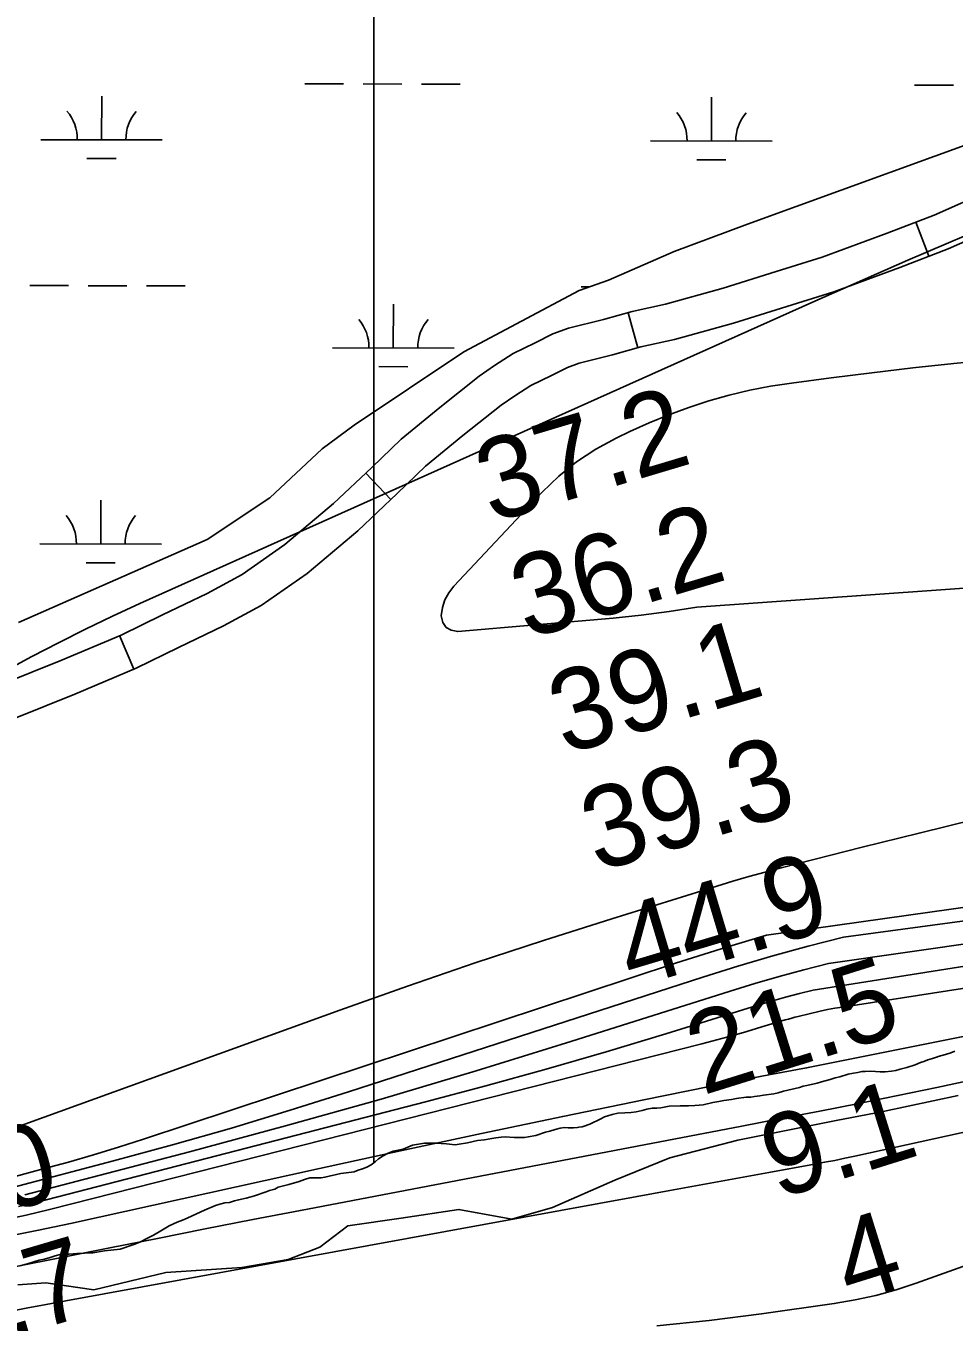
# Model space of a CAD drawing. Extents: x 3187622 to 3225504, y 800805 to 826213.
# Drawn here: x 3216557 to 3217321, y 813384 to 814451 of the extents above; entities that cross this region are included whole.
import ezdxf

# ---------------------------------------------------------------- set-up
doc = ezdxf.new("R2010")
doc.units = 0
for name, color, linetype in [('V-RIVR-EDGE', 7, 'Continuous'), ('V-RIVR-RANG', 7, 'Continuous'), ('V-ROAD-CNTR', 7, 'Continuous'), ('V-SITE-VEGE', 7, 'Continuous'), ('V-TOPO-DPTH', 7, 'Continuous'), ('V-TOPO-MAJR', 7, 'Continuous'), ('V-TOPO-MINR', 7, 'Continuous'), ('V-TOPO-WATR', 7, 'Continuous'), ('V-WETL-SWMP', 7, 'Continuous')]:
    doc.layers.add(name, color=color, linetype=linetype)

msp = doc.modelspace()

# ---------------------------------------------------------------- linework, layer by layer
at = {"layer": 'V-RIVR-EDGE'}
msp.add_lwpolyline([(3217324.4, 813571), (3217262.7, 813557.7), (3217224, 813550.4), (3217143.1, 813534.1), (3217087, 813519.8), (3217041.7, 813501.3), (3216990.4, 813478.8), (3216956.9, 813469.3), (3216913.4, 813477.2), (3216866, 813470), (3216822.1, 813463.6), (3216799, 813446.2), (3216772.9, 813435.9), (3216734.7, 813429.4), (3216672.1, 813425.2), (3216612.9, 813411), (3216588.6, 813414.6), (3216573.4, 813416.8), (3216550.3, 813415.1)], dxfattribs=at)
at = {"layer": 'V-ROAD-CNTR'}
for p, q in [((3217289.5, 814289.8), (3217300.3, 814261.8)), ((3217052.7, 814215.3), (3217060.7, 814186.4)), ((3216836.9, 814083.3), (3216857.5, 814061.5)), ((3216634.1, 813949.5), (3216645.9, 813921.9))]:
    msp.add_line(p, q, dxfattribs=at)
for points in [[(3216512.6, 813899.7), (3216585.9, 813929), (3216635.3, 813950), (3216669.4, 813966.6), (3216706.1, 813984.3), (3216734.9, 813999.9), (3216770.2, 814024.4), (3216810.3, 814058.2), (3216841.8, 814088), (3216865.8, 814111.3), (3216897.8, 814137.4), (3216930.1, 814163.1), (3216942.6, 814171.9), (3216958, 814181.7), (3216976.2, 814190.6), (3216990.8, 814197.9), (3217003.5, 814202.6), (3217032.4, 814209.6), (3217055.9, 814216.2), (3217083.5, 814222.4), (3217130.9, 814235.5), (3217174.4, 814249.1), (3217212.3, 814261), (3217265.8, 814280.7), (3217304.5, 814295.6), (3217350.3, 814315.9)], [(3216524.1, 813871.9), (3216597.3, 813901.2), (3216647.7, 813922.7), (3216682.5, 813939.6), (3216719.7, 813957.5), (3216750.7, 813974.3), (3216788.4, 814000.5), (3216830.3, 814035.8), (3216862.6, 814066.4), (3216885.8, 814088.9), (3216916.7, 814114.1), (3216948.1, 814139.1), (3216959.3, 814147), (3216972.7, 814155.5), (3216989.5, 814163.7), (3217002.8, 814170.3), (3217012.3, 814173.9), (3217039.9, 814180.6), (3217063.2, 814187.1), (3217090.8, 814193.3), (3217139.4, 814206.8), (3217183.4, 814220.5), (3217221.9, 814232.6), (3217276.4, 814252.6), (3217316, 814267.9), (3217362.6, 814288.5)]]:
    msp.add_lwpolyline(points, dxfattribs=at)
at = {"layer": 'V-SITE-VEGE'}
for p, q in [((3216843.4, 815518.8), (3216843.4, 813515.6)), ((3217307.8, 813603.2), (3217313.9, 813604.6)), ((3217313.9, 813604.6), (3217318.2, 813606)), ((3217318.2, 813606), (3217321.5, 813607.4)), ((3217276.6, 813592.6), (3217282.1, 813594)), ((3217282.1, 813594), (3217288.8, 813596.3)), ((3217288.8, 813596.3), (3217293.3, 813598.2)), ((3217293.3, 813598.2), (3217296.1, 813599)), ((3217296.1, 813599), (3217299.3, 813600.2)), ((3217299.3, 813600.2), (3217303.3, 813601.5)), ((3217303.3, 813601.5), (3217307.2, 813602.8)), ((3217307.2, 813602.8), (3217307.8, 813603.2)), ((3217211.9, 813582.2), (3217219.1, 813584.1)), ((3217219.1, 813584.1), (3217223.1, 813585.5)), ((3217223.1, 813585.5), (3217227, 813586.4)), ((3217227, 813586.4), (3217233.8, 813588.5)), ((3217233.8, 813588.5), (3217238.3, 813589.4)), ((3217238.3, 813589.4), (3217241.7, 813589.9)), ((3217241.7, 813589.9), (3217244.9, 813590.6)), ((3217244.9, 813590.6), (3217247.9, 813590.6)), ((3217247.9, 813590.6), (3217252.2, 813590.9)), ((3217252.2, 813590.9), (3217256.4, 813590.7)), ((3217256.4, 813590.7), (3217260.1, 813590.4)), ((3217260.1, 813590.4), (3217264.2, 813590.5)), ((3217264.2, 813590.5), (3217269.4, 813591)), ((3217269.4, 813591), (3217273, 813591.6)), ((3217273, 813591.6), (3217276.6, 813592.6)), ((3217164.2, 813571.3), (3217172.7, 813572.4)), ((3217172.7, 813572.4), (3217176.2, 813573.3)), ((3217176.2, 813573.3), (3217180.6, 813574.5)), ((3217180.6, 813574.5), (3217193.8, 813577.6)), ((3217193.8, 813577.6), (3217196.8, 813578.7)), ((3217196.8, 813578.7), (3217199.8, 813579.2)), ((3217199.8, 813579.2), (3217208.4, 813581)), ((3217208.4, 813581), (3217211.9, 813582.2)), ((3217079.5, 813560.8), (3217086.4, 813562.1)), ((3217086.4, 813562.1), (3217095.5, 813562.5)), ((3217095.5, 813562.5), (3217102.3, 813562.6)), ((3217102.3, 813562.6), (3217107.7, 813562.8)), ((3217107.7, 813562.8), (3217111.2, 813563)), ((3217111.2, 813563), (3217114.4, 813563.4)), ((3217114.4, 813563.4), (3217122.5, 813565.1)), ((3217122.5, 813565.1), (3217127.3, 813565.9)), ((3217127.3, 813565.9), (3217131.5, 813566.8)), ((3217131.5, 813566.8), (3217137.7, 813567.7)), ((3217137.7, 813567.7), (3217141.9, 813568.4)), ((3217141.9, 813568.4), (3217149.9, 813569.5)), ((3217149.9, 813569.5), (3217153.6, 813569.5)), ((3217153.6, 813569.5), (3217156.8, 813570.2)), ((3217156.8, 813570.2), (3217161, 813570.8)), ((3217161, 813570.8), (3217164.2, 813571.3)), ((3217021.3, 813547.5), (3217030.1, 813551.9)), ((3217030.1, 813551.9), (3217033.3, 813553.3)), ((3217033.3, 813553.3), (3217036.1, 813554.3)), ((3217036.1, 813554.3), (3217039.5, 813555.4)), ((3217039.5, 813555.4), (3217044.2, 813556.3)), ((3217044.2, 813556.3), (3217049.9, 813556.8)), ((3217049.9, 813556.8), (3217055.2, 813557.1)), ((3217055.2, 813557.1), (3217059.4, 813557.6)), ((3217059.4, 813557.6), (3217064.3, 813558.7)), ((3217064.3, 813558.7), (3217068, 813559.7)), ((3217068, 813559.7), (3217072.5, 813560.6)), ((3217072.5, 813560.6), (3217076.2, 813560.6)), ((3217076.2, 813560.6), (3217079.5, 813560.8)), ((3216976.7, 813538.1), (3216984.6, 813540.7)), ((3216984.6, 813540.7), (3216988.3, 813541.7)), ((3216988.3, 813541.7), (3216992.5, 813543.1)), ((3216992.5, 813543.1), (3216996.8, 813544.2)), ((3216996.8, 813544.2), (3217000.2, 813544.6)), ((3217000.2, 813544.6), (3217003.4, 813544.3)), ((3217003.4, 813544.3), (3217007.7, 813544.3)), ((3217007.7, 813544.3), (3217011.1, 813544.7)), ((3217011.1, 813544.7), (3217012.2, 813545)), ((3217012.2, 813545), (3217014.9, 813545.2)), ((3217014.9, 813545.2), (3217015.8, 813545.4)), ((3217015.8, 813545.4), (3217021.3, 813547.5)), ((3216867.4, 813526.9), (3216875.3, 813530.1)), ((3216875.3, 813530.1), (3216881.8, 813531.1)), ((3216881.8, 813531.1), (3216885, 813531.8)), ((3216885, 813531.8), (3216888.9, 813531.8)), ((3216888.9, 813531.8), (3216894.9, 813531.7)), ((3216894.9, 813531.7), (3216898.8, 813531.4)), ((3216898.8, 813531.4), (3216903.3, 813531.3)), ((3216903.3, 813531.3), (3216910.4, 813530.5)), ((3216910.4, 813530.5), (3216913.7, 813530.9)), ((3216913.7, 813530.9), (3216920.6, 813532.1)), ((3216920.6, 813532.1), (3216928.8, 813533.9)), ((3216928.8, 813533.9), (3216934.5, 813534.5)), ((3216934.5, 813534.5), (3216940.5, 813535.5)), ((3216940.5, 813535.5), (3216943.9, 813536.2)), ((3216943.9, 813536.2), (3216948.1, 813536.8)), ((3216948.1, 813536.8), (3216951.4, 813537)), ((3216951.4, 813537), (3216959, 813536.4)), ((3216959, 813536.4), (3216962.7, 813536.3)), ((3216962.7, 813536.3), (3216967.4, 813536.5)), ((3216967.4, 813536.5), (3216970.4, 813536.9)), ((3216970.4, 813536.9), (3216976.7, 813538.1)), ((3216847.2, 813518.8), (3216851.1, 813521.3)), ((3216851.1, 813521.3), (3216854.7, 813523.2)), ((3216854.7, 813523.2), (3216859.2, 813525.1)), ((3216859.2, 813525.1), (3216867.4, 813526.9)), ((3216843.4, 813515.6), (3216844.7, 813516.6)), ((3216844.7, 813516.6), (3216847.2, 813518.8))]:
    msp.add_line(p, q, dxfattribs=at)
for points in [[(3216843.4, 813515.6), (3216843.4, 815518.8)], [(3216552.1, 813430.7), (3216558.3, 813432.3), (3216567.9, 813435.3), (3216572.2, 813436.2), (3216577.1, 813437.6), (3216581.2, 813438.9), (3216585.1, 813440), (3216589.3, 813440.4), (3216592.5, 813440.4), (3216599, 813440.8), (3216602, 813440.8), (3216608.4, 813441.4), (3216612.1, 813441.6), (3216621.6, 813443.1), (3216634.6, 813444.5), (3216645.9, 813448.3), (3216650.9, 813450.2), (3216657.6, 813453.8), (3216662, 813455.9), (3216668.1, 813459.5), (3216675, 813463.8), (3216681.5, 813466.7), (3216686, 813468.4), (3216689.7, 813470), (3216693.8, 813471.8), (3216703.9, 813476.6), (3216713, 813480.4), (3216716.6, 813481.6), (3216720.7, 813482.5), (3216724.6, 813482.9), (3216728.6, 813484.3), (3216732.1, 813485), (3216738.2, 813486.6), (3216741.3, 813487.3), (3216745.3, 813488.5), (3216754.7, 813491.6), (3216757.6, 813492.7), (3216761.9, 813493.9), (3216764.7, 813495.4), (3216773.3, 813497.7), (3216782, 813500.3), (3216786.3, 813501.9), (3216790.8, 813503.1), (3216795.7, 813503.3), (3216800.1, 813503.3), (3216803.1, 813503.7), (3216816.3, 813506.7), (3216827.2, 813508.2), (3216830.4, 813509.4), (3216834.1, 813510.6), (3216837.7, 813512.1), (3216841.1, 813514), (3216843.4, 813515.6)]]:
    msp.add_lwpolyline(points, dxfattribs=at)
at = {"layer": 'V-TOPO-DPTH'}
for points in [[(3218101.2, 813791), (3218035, 813772.7), (3217973.9, 813756.1), (3217938.1, 813746.6), (3217902.3, 813737.3), (3217866.4, 813728.5), (3217830.4, 813719.9), (3217199.6, 813593.7), (3217168.4, 813588), (3217137.3, 813581.9), (3217065.7, 813567.4), (3216998.9, 813553.7), (3216932.1, 813539.7), (3216865.3, 813525.4), (3216798.6, 813510.8), (3216593.6, 813465.6), (3216567.5, 813460), (3216541.3, 813454.9)], [(3216541.1, 813392.6), (3216557.3, 813395.8), (3216573.6, 813398.9), (3216589.9, 813401.9), (3217060, 813487.9), (3217087.1, 813492.8), (3217114.3, 813497.8), (3217141.4, 813502.7), (3217168.5, 813507.6), (3217206.1, 813514.5), (3217214.4, 813516), (3217222.8, 813517.6), (3217231.1, 813519.4), (3217239.4, 813521.1), (3217564.4, 813592.3)], [(3216541.1, 813392.6), (3216557.3, 813395.8), (3216573.6, 813398.9), (3216589.9, 813401.9), (3217060, 813487.9), (3217087.1, 813492.8), (3217114.3, 813497.8), (3217141.4, 813502.7), (3217168.5, 813507.6), (3217206.1, 813514.5), (3217214.4, 813516), (3217222.8, 813517.6), (3217231.1, 813519.4), (3217239.4, 813521.1), (3217564.4, 813592.3)]]:
    msp.add_lwpolyline(points, dxfattribs=at)
at = {"layer": 'V-TOPO-MAJR'}
msp.add_lwpolyline([(3218257, 813889.1), (3217917.7, 813787.3), (3217903.3, 813783.1), (3217888.9, 813779.2), (3217874.5, 813775.4), (3217860, 813771.9), (3217217.5, 813679.6), (3217197.2, 813674.4), (3217177, 813669), (3217156.9, 813663.1), (3217136.8, 813656.9), (3217005.5, 813615.3), (3216927.5, 813591.3), (3216849.3, 813568), (3216770.7, 813545.9), (3216691.8, 813524.7), (3216556.1, 813489.2)], dxfattribs=at)
at = {"layer": 'V-TOPO-MINR'}
for points in [[(3217842.5, 814486.6), (3217736.2, 814442.2), (3217710.2, 814431.5), (3217684.2, 814420.9), (3217658.1, 814410.4), (3217632, 814400.1), (3217523, 814357.6), (3217442.7, 814325.5), (3217362.6, 814292.6), (3217283, 814258.6), (3217203.8, 814223.8), (3216650.9, 813975.9), (3216628.4, 813965.5), (3216606.1, 813954.8), (3216583.9, 813943.7), (3216562, 813932.2), (3216540.1, 813920.6)], [(3217354.6, 814176.9), (3217320.8, 814173.5), (3217287.1, 814169.8), (3217253.4, 814165.8), (3217219.8, 814161.6), (3217187.1, 814157.4), (3217169.9, 814154.7), (3217152.8, 814151.5), (3217135.9, 814147.4), (3217119.1, 814142.7), (3217102.6, 814137.2), (3217086.2, 814131.3), (3217070.1, 814124.6), (3217054.2, 814117.4), (3217042.7, 814111.9), (3217026, 814102.9), (3217010.2, 814092.6), (3216995.7, 814080.7), (3216981.9, 814067.6), (3216909.2, 813990.3), (3216905.1, 813984.8), (3216901.9, 813979), (3216900, 813972.6), (3216898.9, 813965.8), (3216900.3, 813960.4), (3216902.8, 813956.2), (3216907.1, 813953.9), (3216912.5, 813952.8), (3217040.4, 813963.9), (3217063.4, 813966.3), (3217086.4, 813969.3), (3217109.3, 813973), (3217742.7, 814018)], [(3218554.5, 814038.9), (3217954.3, 813827.7), (3217942.2, 813823.5), (3217930, 813819.4), (3217917.8, 813815.4), (3217905.5, 813811.5), (3217884.3, 813804.9), (3217882.6, 813804.4), (3217881, 813804), (3217877.7, 813803.1), (3217166.7, 813703), (3217129.2, 813691.7), (3217091.8, 813679.9), (3216653.7, 813535.1), (3216633.2, 813528.5), (3216612.6, 813522.2), (3216592, 813516.2), (3216571.3, 813510.5), (3216536, 813501.1)], [(3216543.3, 813542.7), (3216815.4, 813641.3), (3216871.1, 813661), (3216926.9, 813680.2), (3216983, 813698.6), (3217039.2, 813716.5), (3217125.7, 813743.4), (3217138.9, 813747.4), (3217152.1, 813751.2), (3217165.4, 813754.8), (3217178.7, 813758.3), (3217245.4, 813775.3), (3217292.1, 813787), (3217338.8, 813798.5), (3217771.8, 813897.8), (3217808.7, 813906.5), (3217845.4, 813915.6), (3217882.1, 813925.3), (3217918.6, 813935.3), (3217955, 813945.9), (3217991.3, 813956.8), (3218027.4, 813968.3), (3218063.4, 813980.2)], [(3218593.1, 813970.7), (3217934.6, 813778.1), (3217913.8, 813772.2), (3217893, 813766.5), (3217205.1, 813657.8), (3217193.6, 813654.9), (3217182.2, 813651.9), (3217170.8, 813648.6), (3217159.4, 813645.2), (3217083.8, 813621.8), (3217034.6, 813606.9), (3216985.2, 813592.6), (3216935.7, 813578.9), (3216886, 813565.7), (3216566.2, 813483.2), (3216551, 813479.6)], [(3218075.5, 813849.9), (3218012.1, 813830.2), (3217901, 813796.2), (3217893, 813793.8), (3217885, 813791.6), (3217876.9, 813789.5), (3217868.8, 813787.5), (3217230, 813701.4), (3217200.8, 813693.9), (3217171.8, 813686), (3217143, 813677.5), (3217114.3, 813668.5), (3216822.4, 813573.9), (3216774.4, 813558.8), (3216726.2, 813544.2), (3216677.8, 813530.4), (3216629.2, 813517.1), (3216546.1, 813495.2)], [(3218231.4, 813846.2), (3217953.4, 813767.7), (3217925.5, 813760), (3217897.4, 813752.6), (3217869.3, 813745.6), (3217841.1, 813738.9), (3217229, 813643.6), (3217222.9, 813642.9), (3217216.8, 813641.8), (3217210.8, 813640.5), (3217192.7, 813636.1), (3217190, 813635.4), (3217187.4, 813634.7), (3217184.7, 813633.9), (3217182, 813633.2), (3217162.8, 813627.4), (3217150.5, 813623.7), (3217138.1, 813620.2), (3217125.8, 813616.9), (3217113.4, 813613.6), (3216576.3, 813477.2), (3216557.1, 813472.6), (3216537.8, 813468.4)], [(3218101.2, 813791), (3218035, 813772.7), (3217973.9, 813756.1), (3217938.1, 813746.6), (3217902.3, 813737.3), (3217866.4, 813728.5), (3217830.4, 813719.9), (3217199.6, 813593.7), (3217168.4, 813588), (3217137.3, 813581.9), (3217065.7, 813567.4), (3216998.9, 813553.7), (3216932.1, 813539.7), (3216865.3, 813525.4), (3216798.6, 813510.8), (3216593.6, 813465.6), (3216567.5, 813460), (3216541.3, 813454.9)], [(3218060.7, 813665.9), (3218018.9, 813655.4), (3217952.4, 813637.9), (3217943.9, 813635.6), (3217935.4, 813633.2), (3217927, 813630.7), (3217918.6, 813628.1), (3217775.5, 813583.2), (3217695.7, 813557.6), (3217616.1, 813531.4), (3217536.9, 813504.3), (3217457.8, 813476.5), (3217289.7, 813416.4), (3217273.2, 813411), (3217256.5, 813406.3), (3217239.5, 813402.7), (3217222.4, 813399.7), (3217162.5, 813391.2), (3217119.4, 813385.8), (3217076.3, 813381.3)], [(3217338.7, 813584.3), (3217306.7, 813577.5), (3217274.7, 813570.9), (3217242.6, 813564.5), (3217210.5, 813558.2), (3217178.4, 813552), (3217146.3, 813545.8), (3216783, 813476.4), (3216743.8, 813468.8), (3216704.5, 813461.2), (3216665.3, 813453.4), (3216626.1, 813445.6), (3216624.7, 813445.3), (3216586.2, 813437.6), (3216547.7, 813430)]]:
    msp.add_lwpolyline(points, dxfattribs=at)
at = {"layer": 'V-TOPO-WATR'}
msp.add_lwpolyline([(3217564.4, 813592.3), (3217239.4, 813521.1), (3217231.1, 813519.4), (3217222.8, 813517.6), (3217214.4, 813516), (3217206.1, 813514.5), (3217168.5, 813507.6), (3217141.4, 813502.7), (3217114.3, 813497.8), (3217087.1, 813492.8), (3217060, 813487.9), (3216589.9, 813401.9), (3216573.6, 813398.9), (3216557.3, 813395.8), (3216541.1, 813392.6)], dxfattribs=at)
at = {"layer": 'V-WETL-SWMP'}
for p, q in [((3217150.9, 814288.1), (3217608.8, 814454.7)), ((3216786.5, 814403.7), (3216818.5, 814403.6)), ((3216834.5, 814403.6), (3216866.5, 814403.5)), ((3216882.5, 814403.5), (3216914.5, 814403.4)), ((3217288.4, 814402.7), (3217320.4, 814402.6)), ((3216619.3, 814357.6), (3216619.4, 814393.6)), ((3217121.2, 814356.6), (3217121.3, 814392.6)), ((3216569.3, 814357.7), (3216669.3, 814357.5)), ((3217071.2, 814356.7), (3217171.2, 814356.5)), ((3216607.3, 814342.2), (3216631.3, 814342.1)), ((3217109.2, 814341.2), (3217133.2, 814341.1)), ((3217090.7, 814265.7), (3217150.9, 814288.1)), ((3217036.5, 814242.2), (3217090.7, 814265.7)), ((3216560.2, 814237.6), (3216592.2, 814237.6)), ((3216608.2, 814237.5), (3216640.2, 814237.5)), ((3216656.2, 814237.4), (3216688.2, 814237.4)), ((3217012.4, 814233.5), (3217036.5, 814242.2)), ((3217014.1, 814236.7), (3217021.3, 814236.7)), ((3216917.4, 814183), (3217012.4, 814233.5)), ((3216859.4, 814186.3), (3216859.5, 814222.3)), ((3216809.4, 814186.4), (3216909.4, 814186.2)), ((3216827.3, 814122.8), (3216917.4, 814183)), ((3216847.4, 814170.9), (3216871.4, 814170.8)), ((3216800.9, 814103.2), (3216827.3, 814122.8)), ((3216757.8, 814062.9), (3216800.9, 814103.2)), ((3216618.6, 814024.9), (3216618.7, 814060.9)), ((3216706.1, 814028.5), (3216757.8, 814062.9)), ((3216550.8, 813960.4), (3216706.1, 814028.5)), ((3216568.6, 814025), (3216668.6, 814024.8)), ((3216606.6, 814009.5), (3216630.6, 814009.5))]:
    msp.add_line(p, q, dxfattribs=at)
for centre, start, end in [((3216564.1, 814358.2), 359.1115, 40.6551), ((3216674.5, 814358), 139.1115, 180.6551), ((3217066, 814357.2), 359.1115, 40.6551), ((3217176.5, 814356.9), 139.1115, 180.6551), ((3216804.2, 814186.9), 359.1115, 40.6551), ((3216914.7, 814186.7), 139.1115, 180.6551), ((3216563.4, 814025.5), 359.1115, 40.6551), ((3216673.9, 814025.3), 139.1115, 180.6551)]:
    msp.add_arc(centre, 35.2, start, end, dxfattribs=at)

# ---------------------------------------------------------------- texts
at = {"layer": 'V-RIVR-RANG'}
for s, rotation, p in [('37.2', 16.6783, (3216940.2, 814041.9)), ('36.2', 16.6783, (3216969.1, 813946.2)), ('39.1', 16.6783, (3217000.3, 813851.2)), ('39.3', 16.6783, (3217027, 813754.7)), ('44.9', 16.6783, (3217055.7, 813659)), ('21.5', 17.3646, (3217114.1, 813571)), ('9.1', 17.3646, (3217175.5, 813485.4)), ('47.0', 15.9383, (3216420.3, 813440.1)), ('4', 17.3646, (3217235.2, 813399.3)), ('8.7', 16.4059, (3216495.6, 813357))]:
    msp.add_text(s, height=67, rotation=rotation, dxfattribs=at).set_placement(p)

doc.saveas('drawing.dxf')
